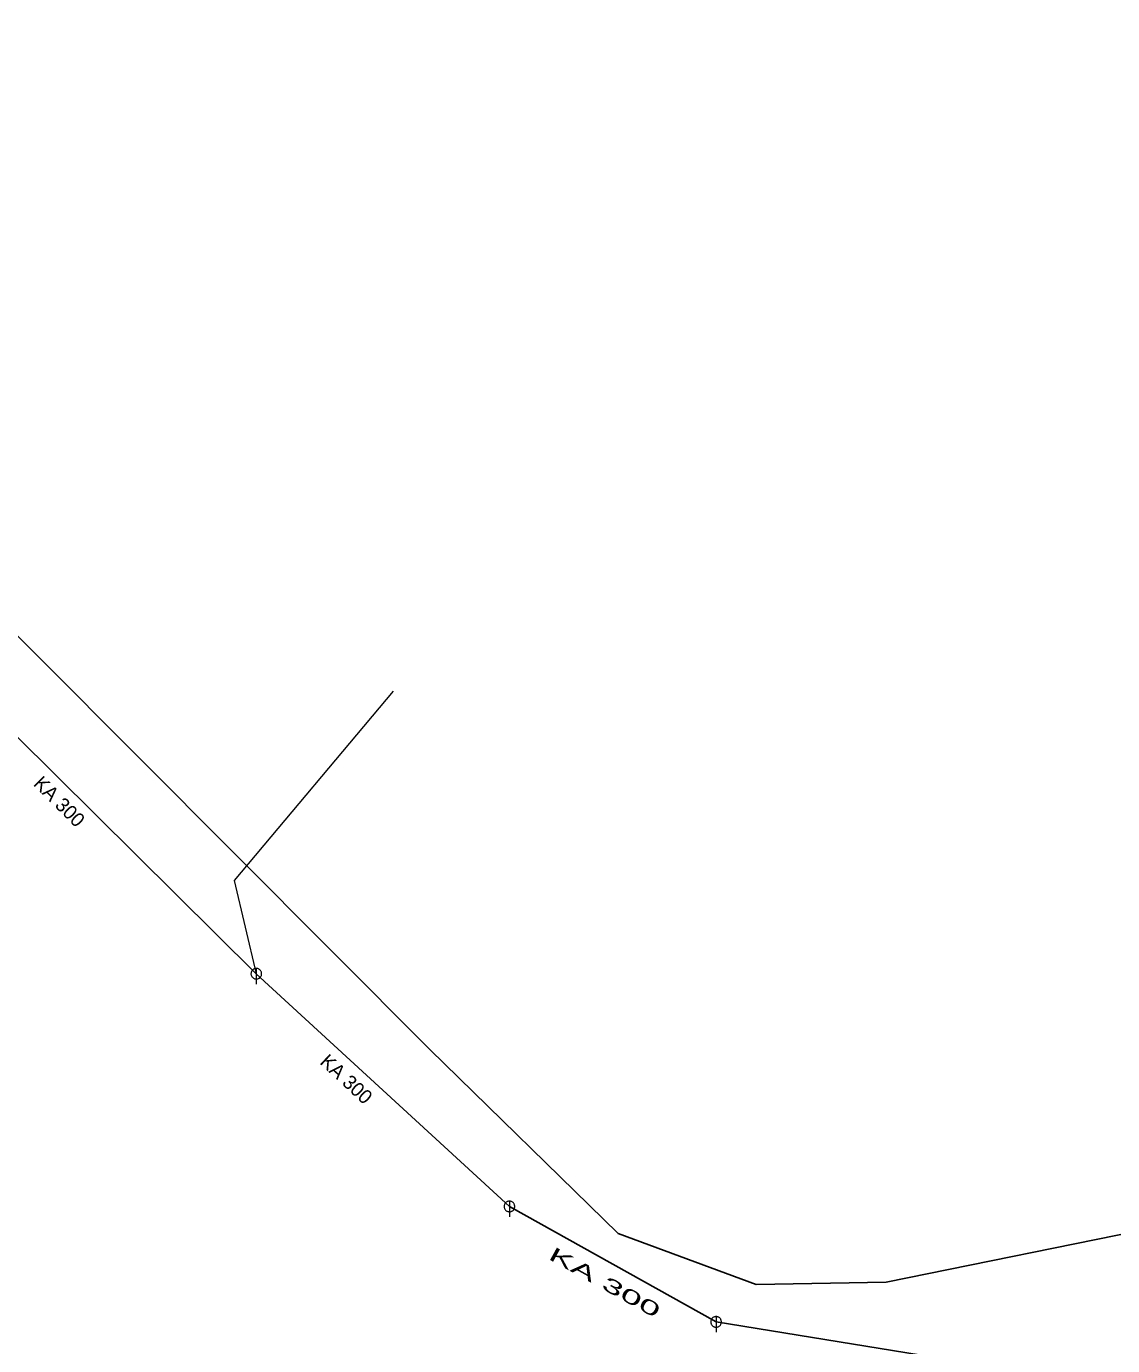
# Model space of a CAD drawing. Extents: x -687515 to -686506, y -974029 to -973461.
# Drawn here: x -687166.1 to -687114.7, y -973836.1 to -973773.7 of the extents above; entities that cross this region are included whole.
import ezdxf
from ezdxf.enums import TextEntityAlignment as Align

# ---------------------------------------------------------------- set-up
doc = ezdxf.new("R2010")
doc.units = 0
doc.header["$LTSCALE"] = 0.27
for name, color, linetype, lineweight in [('1', 7, 'Continuous', 13), ('11', 7, 'Continuous', 13), ('14', 7, 'Continuous', 25), ('17', 7, 'Continuous', 25), ('22', 7, 'Continuous', 13)]:
    doc.layers.add(name, color=color, linetype=linetype, lineweight=lineweight)

msp = doc.modelspace()

# ---------------------------------------------------------------- linework, layer by layer
at = {"layer": '11'}
msp.add_lwpolyline([(-687148.717, -973805.19), (-687156.234, -973814.146), (-687155.19, -973818.55)], dxfattribs=at)
at = {"layer": '14'}
for points in [[(-687186.05, -973787.989), (-687170.379, -973803.52), (-687155.19, -973818.55)], [(-687155.19, -973818.55), (-687143.21, -973829.559), (-687133.43, -973835.02), (-687107.04, -973839.305)]]:
    msp.add_lwpolyline(points, dxfattribs=at)
at = {"layer": '17'}
msp.add_lwpolyline([(-687112.499, -973830.523), (-687125.387, -973833.14), (-687131.526, -973833.246), (-687138.067, -973830.845), (-687146.977, -973822.133), (-687188.57, -973780.435), (-687198.6, -973770.76), (-687208.769, -973760.209)], dxfattribs=at)
at = {"layer": '22'}
for p, q in [((-687155.189, -973818.298), (-687155.19, -973819.042)), ((-687143.209, -973829.307), (-687143.21, -973830.051)), ((-687133.429, -973834.768), (-687133.43, -973835.512))]:
    msp.add_line(p, q, dxfattribs=at)
for points in [[(-687154.938, -973818.55), (-687154.939, -973818.524), (-687154.943, -973818.498), (-687154.949, -973818.472), (-687154.959, -973818.448), (-687154.971, -973818.424), (-687154.985, -973818.402), (-687155.002, -973818.381), (-687155.02, -973818.363), (-687155.041, -973818.346), (-687155.063, -973818.332), (-687155.087, -973818.32), (-687155.111, -973818.31), (-687155.137, -973818.304), (-687155.163, -973818.3), (-687155.189, -973818.298), (-687155.215, -973818.299), (-687155.241, -973818.303), (-687155.267, -973818.309), (-687155.292, -973818.319), (-687155.315, -973818.331), (-687155.337, -973818.345), (-687155.358, -973818.362), (-687155.376, -973818.38), (-687155.393, -973818.401), (-687155.407, -973818.423), (-687155.419, -973818.447), (-687155.429, -973818.471), (-687155.436, -973818.497), (-687155.44, -973818.523), (-687155.441, -973818.549), (-687155.441, -973818.575), (-687155.437, -973818.601), (-687155.43, -973818.627), (-687155.42, -973818.652), (-687155.408, -973818.675), (-687155.394, -973818.697), (-687155.377, -973818.718), (-687155.359, -973818.736), (-687155.338, -973818.753), (-687155.316, -973818.767), (-687155.293, -973818.779), (-687155.268, -973818.789), (-687155.242, -973818.796), (-687155.216, -973818.8), (-687155.19, -973818.802), (-687155.164, -973818.801), (-687155.138, -973818.797), (-687155.112, -973818.79), (-687155.088, -973818.78), (-687155.064, -973818.768), (-687155.042, -973818.754), (-687155.021, -973818.737), (-687155.003, -973818.719), (-687154.986, -973818.698), (-687154.972, -973818.676), (-687154.96, -973818.653), (-687154.95, -973818.628), (-687154.944, -973818.602), (-687154.94, -973818.576)], [(-687142.958, -973829.559), (-687142.959, -973829.533), (-687142.963, -973829.507), (-687142.969, -973829.481), (-687142.979, -973829.457), (-687142.991, -973829.433), (-687143.005, -973829.411), (-687143.022, -973829.39), (-687143.04, -973829.372), (-687143.061, -973829.355), (-687143.083, -973829.341), (-687143.107, -973829.329), (-687143.131, -973829.319), (-687143.157, -973829.313), (-687143.183, -973829.309), (-687143.209, -973829.307), (-687143.235, -973829.308), (-687143.261, -973829.312), (-687143.287, -973829.318), (-687143.312, -973829.328), (-687143.335, -973829.34), (-687143.357, -973829.354), (-687143.378, -973829.371), (-687143.396, -973829.389), (-687143.413, -973829.41), (-687143.427, -973829.432), (-687143.439, -973829.456), (-687143.449, -973829.48), (-687143.456, -973829.506), (-687143.46, -973829.532), (-687143.462, -973829.558), (-687143.461, -973829.584), (-687143.457, -973829.61), (-687143.45, -973829.636), (-687143.44, -973829.661), (-687143.428, -973829.684), (-687143.414, -973829.706), (-687143.397, -973829.727), (-687143.379, -973829.745), (-687143.358, -973829.762), (-687143.336, -973829.776), (-687143.313, -973829.788), (-687143.288, -973829.798), (-687143.262, -973829.805), (-687143.236, -973829.809), (-687143.21, -973829.811), (-687143.184, -973829.81), (-687143.158, -973829.806), (-687143.132, -973829.799), (-687143.108, -973829.789), (-687143.084, -973829.777), (-687143.062, -973829.763), (-687143.041, -973829.746), (-687143.023, -973829.728), (-687143.006, -973829.707), (-687142.992, -973829.685), (-687142.98, -973829.662), (-687142.97, -973829.637), (-687142.964, -973829.611), (-687142.96, -973829.585)], [(-687133.178, -973835.02), (-687133.179, -973834.994), (-687133.183, -973834.968), (-687133.189, -973834.942), (-687133.199, -973834.918), (-687133.211, -973834.894), (-687133.225, -973834.872), (-687133.242, -973834.851), (-687133.26, -973834.833), (-687133.281, -973834.816), (-687133.303, -973834.802), (-687133.327, -973834.79), (-687133.351, -973834.78), (-687133.377, -973834.774), (-687133.403, -973834.77), (-687133.429, -973834.768), (-687133.455, -973834.769), (-687133.481, -973834.773), (-687133.507, -973834.779), (-687133.532, -973834.789), (-687133.555, -973834.801), (-687133.577, -973834.815), (-687133.598, -973834.832), (-687133.616, -973834.85), (-687133.633, -973834.871), (-687133.647, -973834.893), (-687133.659, -973834.917), (-687133.669, -973834.941), (-687133.676, -973834.967), (-687133.68, -973834.993), (-687133.682, -973835.019), (-687133.681, -973835.045), (-687133.677, -973835.071), (-687133.67, -973835.097), (-687133.66, -973835.122), (-687133.648, -973835.145), (-687133.634, -973835.167), (-687133.617, -973835.188), (-687133.599, -973835.206), (-687133.578, -973835.223), (-687133.556, -973835.237), (-687133.533, -973835.249), (-687133.508, -973835.259), (-687133.482, -973835.266), (-687133.456, -973835.27), (-687133.43, -973835.272), (-687133.404, -973835.271), (-687133.378, -973835.267), (-687133.352, -973835.26), (-687133.328, -973835.25), (-687133.304, -973835.238), (-687133.282, -973835.224), (-687133.261, -973835.207), (-687133.243, -973835.189), (-687133.226, -973835.168), (-687133.212, -973835.146), (-687133.2, -973835.123), (-687133.19, -973835.098), (-687133.184, -973835.072), (-687133.18, -973835.046)]]:
    msp.add_lwpolyline(points, close=True, dxfattribs=at)

# ---------------------------------------------------------------- texts
at = {"layer": '1'}
for rotation, p in [(315, (-687164.743, -973810.641)), (317, (-687151.152, -973823.777))]:
    msp.add_text('KA 300', height=0.6667, rotation=rotation, dxfattribs=at).set_placement(p, align=Align.CENTER)
at = {"layer": '1', "width": 2}
msp.add_text('KA 300', height=0.6667, rotation=331, dxfattribs=at).set_placement((-687138.858, -973833.438), align=Align.CENTER)

doc.saveas('drawing.dxf')
